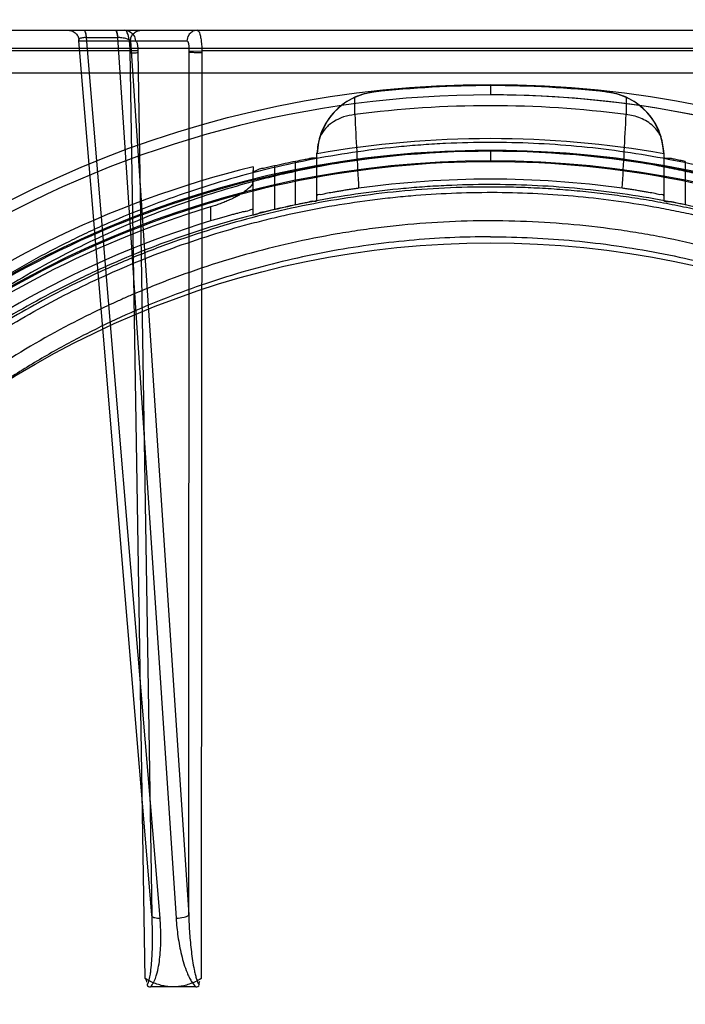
# Model space of a CAD drawing. Header units: millimetres. Extents: x 0 to 297, y 0 to 210.
# Tile 384 of 438: x 240.453 to 240.641, y 159.071 to 159.349. Entities that reach past the tile are written whole.
import ezdxf

# ---------------------------------------------------------------- set-up
doc = ezdxf.new("R2010")
doc.units = ezdxf.units.MM
doc.header["$LTSCALE"] = 16.335
doc.layers.get('0').update_dxf_attribs({"linetype": 'CONTINUOUS'})
for name, color, linetype in [('AXES_REF', 7, 'CONTINUOUS'), ('INTFCLR_1', 7, 'CONTINUOUS'), ('INTFCLR_144815', 7, 'CONTINUOUS')]:
    doc.layers.add(name, color=color, linetype=linetype)

msp = doc.modelspace()

# ---------------------------------------------------------------- linework, layer by layer
at = {"color": 7, "linetype": 'Continuous'}
for radius in [5.8174969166, 5.817, 5.7797484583]:
    msp.add_circle((241.4979109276, 154.8339782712), radius, dxfattribs=at)
msp.add_arc((241.4979109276, 154.8339782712), 5.76, 278.2771290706, 261.7228709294, dxfattribs=at)
at = {"layer": 'AXES_REF', "color": 7, "linetype": 'Continuous'}
msp.add_arc((241.4979109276, 154.8339782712), 5.892, 113.0826660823, 66.91733391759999, dxfattribs=at)
at = {"layer": 'AXES_REF', "color": 9, "linetype": 'Continuous'}
msp.add_arc((241.4979109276, 154.8339782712), 5.3067073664, 94.4118118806, 85.5881881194, dxfattribs=at)
at = {"layer": 'INTFCLR_1', "color": 9, "linetype": 'Continuous'}
msp.add_circle((240.5857431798, 159.0279782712), 0.258, dxfattribs=at)
for points, knots in [([(240.6977045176, 159.2663580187), (240.6957710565, 159.2672993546), (240.6918662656, 159.2691402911), (240.6839450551, 159.2726337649), (240.6697717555, 159.2782520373), (240.6530252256, 159.2834483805), (240.6380138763, 159.2868627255), (240.6303695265, 159.2882900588), (240.6259533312, 159.2890249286), (240.6148957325, 159.2907153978), (240.5959567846, 159.2924732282), (240.5735788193, 159.2921910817), (240.5591116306, 159.2908648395), (240.5524321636, 159.2900298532), (240.5479842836, 159.2894139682), (240.5359426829, 159.287503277), (240.5166259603, 159.2831355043), (240.4979298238, 159.2768311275), (240.4868700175, 159.27230123), (240.4828915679, 159.2705828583), (240.4770031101, 159.2679506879), (240.4646144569, 159.2619409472), (240.4464649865, 159.2514158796), (240.4295568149, 159.2392886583), (240.4192461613, 159.230715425), (240.4146208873, 159.2266320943), (240.4115750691, 159.2238783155), (240.403416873, 159.2162357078), (240.3908759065, 159.2030329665), (240.3758810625, 159.1840059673), (240.3648793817, 159.1670596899), (240.3579810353, 159.1546398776), (240.3542472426, 159.1473311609), (240.3488483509, 159.1361262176), (240.3416586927, 159.1186582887), (240.3354814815, 159.098402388), (240.3323836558, 159.084810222), (240.3311209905, 159.0783687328), (240.3303215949, 159.0740050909), (240.3283324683, 159.0618763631), (240.3267589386, 159.0461969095), (240.3263702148, 159.030399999), (240.3264784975, 159.0224073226), (240.3266293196, 159.0178101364), (240.3271496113, 159.0064207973), (240.3286672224, 158.9917196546), (240.3314855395, 158.9761295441), (240.3331745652, 158.9684505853), (240.3342197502, 158.9640913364), (240.3358545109, 158.9576311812), (240.3385774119, 158.9481218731), (240.3441485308, 158.9317498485), (240.3508162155, 158.91598898), (240.3575667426, 158.9027653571), (240.3616581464, 158.8954106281), (240.3679787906, 158.8846571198), (240.378330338, 158.8691983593), (240.393970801, 158.8500045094), (240.4069977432, 158.8367771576), (240.4162161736, 158.8284658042), (240.4225341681, 158.8230378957), (240.4339649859, 158.8139109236), (240.4513641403, 158.8019718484), (240.4661997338, 158.7938051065), (240.473865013, 158.7900692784)], [0, 0, 0, 0, 0.0078493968, 0.0157556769, 0.0315973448, 0.06348082, 0.0796255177, 0.0877696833, 0.09186257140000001, 0.09596636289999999, 0.128600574, 0.1611442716, 0.177500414, 0.1816059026, 0.1857145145, 0.1938901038, 0.2261064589, 0.2578609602, 0.2657731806, 0.2697286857, 0.2736790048, 0.2893160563, 0.3199691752, 0.350131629, 0.3651446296, 0.3688979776, 0.3726519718, 0.3801321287, 0.4097003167, 0.4390100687, 0.4684423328, 0.4833358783, 0.4908515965, 0.498396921, 0.52873346, 0.5596898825, 0.5755734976, 0.5795998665, 0.5836492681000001, 0.5917658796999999, 0.6244614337, 0.6410489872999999, 0.6494251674, 0.6536350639, 0.6578378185, 0.6910418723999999, 0.7074624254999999, 0.7156483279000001, 0.7197377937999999, 0.7238248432, 0.7399718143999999, 0.7558251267, 0.7869322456, 0.802323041, 0.8100025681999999, 0.8176490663, 0.8478512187, 0.8777971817, 0.9079026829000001, 0.9155006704, 0.9231007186, 0.93830313, 0.9688745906, 1, 1, 1, 1]), ([(240.473865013, 158.7900692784), (240.4816470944, 158.7862765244), (240.4976884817, 158.7794372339), (240.5185900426, 158.7729486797), (240.5325486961, 158.7697758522), (240.5391085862, 158.7685088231), (240.5435124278, 158.767718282), (240.555619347, 158.7657907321), (240.5756424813, 158.7639375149), (240.595764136, 158.7641985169), (240.6080325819, 158.7651680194), (240.6125124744, 158.7656118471), (240.6191889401, 158.766362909), (240.6334458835, 158.7684440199), (240.6549567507, 158.7733244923), (240.6726512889, 158.7793113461), (240.6827770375, 158.7834000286), (240.6867835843, 158.7850775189), (240.6936763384, 158.7881186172), (240.7070580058, 158.7946344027), (240.725292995, 158.8052499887), (240.7406267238, 158.8163027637), (240.7495196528, 158.8235640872), (240.752703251, 158.8262606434), (240.7574041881, 158.8303403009), (240.7672455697, 158.8394086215), (240.7813381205, 158.8543707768), (240.7965219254, 158.8738553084), (240.8059698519, 158.8886467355), (240.8110931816, 158.8976856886), (240.8131266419, 158.9013746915), (240.8165789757, 158.9079111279), (240.8230627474, 158.9213265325), (240.8294083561, 158.9372964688), (240.834639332, 158.9538711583), (240.8391616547, 158.9711240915), (240.8432323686, 158.9933618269), (240.8447712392, 159.0126050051), (240.8450287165, 159.0240098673), (240.8450734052, 159.0286048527), (240.8449975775, 159.0365827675), (240.8442488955, 159.0523065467), (240.8423293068, 159.0678734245), (240.8400821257, 159.0798873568), (240.8391915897, 159.0842045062), (240.8377937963, 159.0905827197), (240.8354346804, 159.0999732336), (240.8317288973, 159.112201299), (240.8261267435, 159.1279554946), (240.820302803, 159.1412892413), (240.8146907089, 159.1523327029), (240.8108107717, 159.1595473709), (240.8036546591, 159.1718139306), (240.7922929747, 159.1885291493), (240.7768799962, 159.2072515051), (240.7640369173, 159.2202014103), (240.7556970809, 159.227680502), (240.7525827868, 159.2303751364), (240.7478502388, 159.2343725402), (240.7373013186, 159.2427580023), (240.7200265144, 159.2545700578), (240.7053068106, 159.2626567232), (240.6977045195, 159.2663580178)], [0, 0, 0, 0, 0.0316060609, 0.0635406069, 0.07975651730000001, 0.0838444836, 0.0879320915, 0.0960907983, 0.1285991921, 0.1611989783, 0.1694097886, 0.173526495, 0.1776339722, 0.1939379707, 0.2261052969, 0.2580138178, 0.2620009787, 0.2659733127, 0.273871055, 0.2895030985, 0.3202911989, 0.3507747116, 0.3583934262, 0.3622044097, 0.3660061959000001, 0.3811173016, 0.4110448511, 0.4409258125, 0.4711799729, 0.4750127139, 0.4788584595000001, 0.4865582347, 0.5019977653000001, 0.5332401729, 0.5491816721, 0.5654318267, 0.5983319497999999, 0.6315729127, 0.6357728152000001, 0.6399804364, 0.648348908, 0.6648970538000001, 0.6974320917, 0.7054938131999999, 0.7095177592, 0.7135247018, 0.7293322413, 0.7448511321, 0.7601545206, 0.7903607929, 0.7978752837, 0.8053790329, 0.8202649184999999, 0.8497067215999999, 0.8790537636, 0.9086837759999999, 0.9161831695, 0.9199497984, 0.9237184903, 0.9387994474, 0.9691302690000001, 1, 1, 1, 1])]:
    msp.add_open_spline(points, degree=3, knots=knots, dxfattribs=at)
at = {"layer": 'INTFCLR_144815', "color": 9, "linetype": 'Continuous'}
for p, q in [((240.095807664, 159.345978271), (241.0854736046, 159.3459782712)), ((240.4717560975, 159.3439269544), (240.4716837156, 159.3439272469)), ((240.4717560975, 159.3439269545), (240.4805792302, 159.3439272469)), ((240.4925055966, 159.0953909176), (240.4717560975, 159.3439269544)), ((240.4805064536, 159.3439269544), (240.4970292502, 159.0953909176)), ((240.4902228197, 159.0963134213), (240.4696273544, 159.3430044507)), ((240.4696273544, 159.3430044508), (240.5001110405, 159.3430044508)), ((240.4841923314, 159.3430044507), (240.500592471, 159.0963134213)), ((240.9749344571, 159.3408194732), (240.1965519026, 159.3408194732)), ((240.4840708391, 159.3401876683), (240.3157228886, 159.3401876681)), ((240.4883283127, 159.0783400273), (240.4840709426, 159.340187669)), ((240.4862451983, 159.3401091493), (240.4902228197, 159.0963134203)), ((240.500592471, 159.0963134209), (240.5007609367, 159.3401091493)), ((240.5042837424, 159.3401876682), (240.5041179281, 159.0783401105)), ((240.6948334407, 159.3401876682), (240.5042837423, 159.3401876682)), ((240.5857431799, 159.3306939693), (240.5857431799, 159.3277463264)), ((240.5474645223, 159.3221729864), (240.5474868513, 159.3270872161)), ((240.5528275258, 159.3285387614), (240.5528671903, 159.328543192)), ((240.6186191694, 159.328543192), (240.6186588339, 159.3285387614)), ((240.6239995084, 159.3270872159), (240.6240218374, 159.3221729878)), ((240.5367743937, 159.2980094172), (240.5367743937, 159.3113682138)), ((240.5857431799, 159.311837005), (240.5857431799, 159.3088898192)), ((240.6347119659, 159.2980094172), (240.6347119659, 159.3113682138)), ((240.5247743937, 159.3076993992), (240.5247743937, 159.2953916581)), ((240.5307743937, 159.2967187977), (240.5307743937, 159.3089671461)), ((240.6407119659, 159.3089671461), (240.6407119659, 159.2967187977)), ((240.5187743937, 159.2940274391), (240.5187743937, 159.3064014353)), ((240.5067743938, 159.2961266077), (240.5067743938, 159.2921718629))]:
    msp.add_line(p, q, dxfattribs=at)
at = {"layer": 'INTFCLR_144815', "color": 7, "linetype": 'Continuous'}
for p, q in [((240.4862550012, 159.3401528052), (240.4840709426, 159.340187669)), ((240.5007609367, 159.3401091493), (240.5042837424, 159.3401876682))]:
    msp.add_line(p, q, dxfattribs=at)
at = {"layer": 'INTFCLR_144815', "color": 6, "linetype": 'Continuous'}
for p, q in [((240.281307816, 159.3339782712), (240.8901785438, 159.3339782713)), ((240.5368251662, 159.3114061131), (240.5367743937, 159.3113682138)), ((240.5368733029, 159.3111331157), (240.5368251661, 159.3114061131)), ((240.6346611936, 159.3114061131), (240.6346130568, 159.3111331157)), ((240.6347119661, 159.3113682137), (240.6346611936, 159.3114061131)), ((240.5187743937, 159.3074798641), (240.5187743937, 159.3064014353)), ((240.5026480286, 159.0759782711), (240.4897980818, 159.0759782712))]:
    msp.add_line(p, q, dxfattribs=at)
at = {"layer": 'INTFCLR_144815', "color": 9, "linetype": 'Continuous'}
msp.add_circle((240.5857431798, 159.0339782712), 0.2967156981, dxfattribs=at)
at = {"layer": 'INTFCLR_144815', "color": 6, "linetype": 'Continuous'}
for centre, radius, start, end in [((240.5857431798, 159.0339782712), 0.2963938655, 83.627751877, 96.3722481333), ((240.5548616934, 159.3106592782), 0.0179947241, 96.36486447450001, 178.4911039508), ((240.554810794, 159.310642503), 0.0180018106, 114.006642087, 162.8802812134), ((240.5548321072, 159.3106134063), 0.0180371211, 96.3809667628, 114.0308844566), ((240.6166246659, 159.310659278), 0.0179947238, 1.50889688, 83.63513455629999), ((240.6166523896, 159.3106065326), 0.0180442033, 65.9726009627, 83.615580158), ((240.6166755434, 159.3106424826), 0.0180018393, 17.1197598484, 65.9933192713), ((240.5548570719, 159.3106342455), 0.0180483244, 162.8984766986, 177.5487605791), ((240.6166273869, 159.3106339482), 0.0180502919, 2.4513089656, 17.1006525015), ((240.5857431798, 159.0339782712), 0.2814304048, 80.00000001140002, 99.9999999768), ((240.5857431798, 159.0339782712), 0.2804290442, 101.3041246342, 102.5571033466), ((240.5857431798, 159.0339782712), 0.2815811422, 103.7585723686, 154.4083167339), ((240.5857431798, 159.033978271), 0.2700000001, 82.08131806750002, 97.918681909), ((240.5857431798, 159.0339782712), 0.2684290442, 101.8165959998, 103.1282705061), ((240.5857431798, 159.0339782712), 0.2737842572, 106.7642464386, 152.0393380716), ((240.5857431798, 159.0339782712), 0.27, 107.0063078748, 153.8186849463)]:
    msp.add_arc(centre, radius, start, end, dxfattribs=at)
at = {"layer": 'INTFCLR_144815', "color": 9, "linetype": 'Continuous'}
for centre, radius, start, end in [((240.5857431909, 159.0340306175), 0.2937157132, 359.9897853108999, 180.0102113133), ((240.5857431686, 159.0340306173), 0.2937157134, 359.9897887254, 89.9999978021), ((240.5857431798, 159.033978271), 0.2907257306, 82.434132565, 97.56586742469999), ((244.9545834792, 159.5412220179), 4.4125593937, 182.8454564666, 183.1155060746), ((236.2363056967, 159.5402270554), 4.3931311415, 356.8836979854, 357.1549418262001), ((240.5857431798, 159.0338411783), 0.2782453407, 0.0282300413, 179.971769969), ((240.5857431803, 159.0340105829), 0.2778264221, 90.00000007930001, 180.0066635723), ((240.5857431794, 159.0340105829), 0.2778264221, 359.9933364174, 89.99999990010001), ((240.5857431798, 159.0338935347), 0.2752457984, 0.0176390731, 179.9823609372), ((240.5857431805, 159.0340629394), 0.2748268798, 90.0000001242, 180.017651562), ((240.5857431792, 159.0340629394), 0.2748268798, 359.9823484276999, 89.99999985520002)]:
    msp.add_arc(centre, radius, start, end, dxfattribs=at)
for points, knots in [([(240.4667043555, 159.3459782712), (240.4670679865, 159.3459782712), (240.4678352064, 159.3458291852), (240.4688239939, 159.3451632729), (240.4694748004, 159.3441553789), (240.4696241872, 159.3433769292), (240.4696273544, 159.3430044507)], [0, 0, 0, 0, 0.2373295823, 0.495776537, 0.7568871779, 1, 1, 1, 1]), ([(240.4716837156, 159.343927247), (240.4713399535, 159.343927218), (240.4707904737, 159.3439004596), (240.4701106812, 159.3437506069), (240.4696970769, 159.3435835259), (240.469465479, 159.3432806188), (240.4695659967, 159.3430787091), (240.4696273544, 159.3430044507)], [0, 0, 0, 0, 0.3886087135, 0.6188884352, 0.7833438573, 0.8911052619, 1, 1, 1, 1]), ([(240.4709711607, 159.3459782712), (240.4712100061, 159.3459782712), (240.4715664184, 159.3450489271), (240.4716418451, 159.3444287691), (240.4716837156, 159.343927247)], [0, 0, 0, 0, 0.3218453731, 1, 1, 1, 1]), ([(240.4717560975, 159.3439269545), (240.4717357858, 159.3441978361), (240.4716609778, 159.3448014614), (240.4715423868, 159.3454563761), (240.4712616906, 159.3459782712), (240.4711158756, 159.3459782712)], [0, 0, 0, 0, 0.3688644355, 0.8019968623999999, 1, 1, 1, 1]), ([(240.4798662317, 159.3459782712), (240.4800962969, 159.3459782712), (240.480392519, 159.3450202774), (240.4804689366, 159.3444272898), (240.4805064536, 159.3439269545)], [0, 0, 0, 0, 0.3143803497, 1, 1, 1, 1]), ([(240.4800118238, 159.3459782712), (240.4802336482, 159.3459782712), (240.480464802, 159.3449922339), (240.4805460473, 159.3444263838), (240.4805792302, 159.343927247)], [0, 0, 0, 0, 0.3072092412, 1, 1, 1, 1]), ([(240.4841923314, 159.3430044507), (240.4839753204, 159.3432729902), (240.4831042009, 159.3436183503), (240.4818893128, 159.3438713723), (240.4809656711, 159.3439273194), (240.4805792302, 159.343927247)], [0, 0, 0, 0, 0.2734157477, 0.6939761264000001, 1, 1, 1, 1]), ([(240.4826230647, 159.3459782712), (240.4831776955, 159.3459782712), (240.4841587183, 159.3456759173), (240.4852466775, 159.344562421), (240.4855412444, 159.3435712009), (240.4855460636, 159.3430044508)], [0, 0, 0, 0, 0.3640468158, 0.6279849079, 1, 1, 1, 1]), ([(240.4841923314, 159.3430044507), (240.4841954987, 159.3433769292), (240.4843448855, 159.3441553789), (240.4849956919, 159.3451632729), (240.4859844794, 159.3458291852), (240.4867516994, 159.3459782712), (240.4871153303, 159.3459782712)], [0, 0, 0, 0, 0.243112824, 0.5042234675, 0.7626704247, 1, 1, 1, 1]), ([(240.5030340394, 159.3459782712), (240.5024794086, 159.3459782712), (240.5014983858, 159.3456759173), (240.5004104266, 159.344562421), (240.5001158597, 159.3435712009), (240.5001110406, 159.3430044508)], [0, 0, 0, 0, 0.3640468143, 0.6279849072, 1, 1, 1, 1]), ([(240.4855460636, 159.3430044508), (240.4856744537, 159.3430398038), (240.4860152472, 159.3425709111), (240.4861470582, 159.3416461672), (240.4862488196, 159.3407104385), (240.4862451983, 159.3401091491)], [0, 0, 0, 0, 0.1294122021, 0.4156607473, 1, 1, 1, 1]), ([(240.5007609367, 159.3401091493), (240.5007641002, 159.3402462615), (240.5007649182, 159.3407682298), (240.5006863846, 159.3416730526), (240.5006179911, 159.3424474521), (240.5002577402, 159.3430447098), (240.5001110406, 159.3430044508)], [0, 0, 0, 0, 0.1338833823, 0.5123372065, 0.8514982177, 1, 1, 1, 1]), ([(240.5474645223, 159.3221729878), (240.5463956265, 159.3220759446), (240.5443032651, 159.3216487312), (240.5414579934, 159.3203276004), (240.5391286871, 159.3184186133), (240.5380121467, 159.3167941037), (240.537606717, 159.3159416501)], [0, 0, 0, 0, 0.2649179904, 0.5217989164, 0.767006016, 1, 1, 1, 1]), ([(240.633879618, 159.3159416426), (240.6336345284, 159.3164567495), (240.6329887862, 159.3175359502), (240.6316745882, 159.3189984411), (240.6299928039, 159.3202715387), (240.6280904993, 159.3212422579), (240.6260790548, 159.321887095), (240.6247017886, 159.3221112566), (240.6240218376, 159.3221729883)], [0, 0, 0, 0, 0.1405836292, 0.3079329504, 0.4814441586, 0.6574859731, 0.8317390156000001, 1, 1, 1, 1]), ([(240.5857431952, 159.3143366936), (240.5815103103, 159.314336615), (240.5752040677, 159.314186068), (240.5668350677, 159.313687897), (240.5544955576, 159.3126632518), (240.5361996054, 159.3100665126), (240.5123399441, 159.3044004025), (240.4930355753, 159.2979085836), (240.4798729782, 159.2924586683), (240.4724373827, 159.2890785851), (240.4614591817, 159.2837834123), (240.4455436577, 159.2749687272), (240.4255239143, 159.26142234), (240.4099258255, 159.2487315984), (240.3996055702, 159.2391417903), (240.3938645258, 159.2334436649), (240.385450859, 159.2247176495), (240.373561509, 159.2109558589), (240.359328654, 159.1912613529), (240.349939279, 159.1755712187), (240.3442231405, 159.1647293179), (240.3405408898, 159.157360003), (240.3345223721, 159.1442612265), (240.3271386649, 159.1249716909), (240.3202733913, 159.1010021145), (240.3170901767, 159.0846075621), (240.3158517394, 159.0763019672)], [0, 0, 0, 0, 0.0323899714, 0.0482450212, 0.0641481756, 0.1271321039, 0.1894167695, 0.2515535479, 0.2827426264, 0.2983963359, 0.3140475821, 0.3760051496, 0.4373985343, 0.4987868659, 0.5296594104, 0.5451698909, 0.5606765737, 0.6224102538, 0.6841298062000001, 0.7463992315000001, 0.762125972, 0.7779128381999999, 0.8094313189, 0.8724013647, 0.9357430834, 1, 1, 1, 1]), ([(240.8556346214, 159.0763019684), (240.8543929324, 159.0846293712), (240.8511920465, 159.1011056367), (240.8454121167, 159.1212423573), (240.8404768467, 159.134970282), (240.8374084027, 159.142698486), (240.8326060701, 159.1540629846), (240.8245482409, 159.1705789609), (240.8120048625, 159.1914905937), (240.8001271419, 159.2078964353), (240.7910890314, 159.2188055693), (240.7857121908, 159.224878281), (240.7774913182, 159.2337631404), (240.7644689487, 159.246381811), (240.7456796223, 159.2616365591), (240.7305988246, 159.271808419), (240.7201481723, 159.2780362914), (240.7130665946, 159.2820429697), (240.7004643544, 159.2886214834), (240.6818085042, 159.2968059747), (240.6643851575, 159.3026261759), (240.6525193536, 159.3058466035), (240.6445055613, 159.3078234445), (240.6304102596, 159.3107843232), (240.6101477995, 159.3135912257), (240.5938387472, 159.314336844), (240.5857431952, 159.3143366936)], [0, 0, 0, 0, 0.0644257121, 0.1282422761, 0.1600975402, 0.1760213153, 0.1918637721, 0.2545006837, 0.3164394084, 0.378241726, 0.4092734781, 0.4248132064, 0.4403015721, 0.5018952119, 0.5633654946, 0.6252760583, 0.6408776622, 0.6564531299, 0.6875306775, 0.7496249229, 0.8121192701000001, 0.8278777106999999, 0.8437023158, 0.8752729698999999, 0.9380528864, 1, 1, 1, 1]), ([(240.5857431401, 159.3120496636), (240.5781203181, 159.3120497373), (240.5685308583, 159.3116268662), (240.5570410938, 159.3104810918), (240.5492526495, 159.3095259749), (240.5395698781, 159.3080032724), (240.5299768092, 159.306047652), (240.5223772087, 159.3042295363), (240.5111595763, 159.3012786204), (240.4947312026, 159.2959692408), (240.4736608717, 159.2870625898), (240.4568925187, 159.2782057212), (240.4456010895, 159.2712847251), (240.4392744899, 159.2671237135), (240.4299832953, 159.2607266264), (240.4166226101, 159.2504544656), (240.4000337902, 159.2353582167), (240.3885692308, 159.2230631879), (240.3813409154, 159.2144732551), (240.3766149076, 159.2086180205), (240.3686682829, 159.1981309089), (240.3582273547, 159.1824534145), (240.347198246, 159.1625895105), (240.3397219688, 159.1461168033), (240.3359105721, 159.1363045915), (240.3349090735, 159.1336056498)], [0, 0, 0, 0, 0.0698004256, 0.0877350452, 0.1057297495, 0.1416451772, 0.1774555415, 0.1953459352, 0.2131908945, 0.2836630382, 0.3532035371, 0.4224112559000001, 0.4570776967, 0.4744417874, 0.491743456, 0.5603667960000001, 0.6285552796, 0.6969118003, 0.7141031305, 0.7313510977, 0.7658071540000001, 0.834557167, 0.9036230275, 0.9736398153, 1, 1, 1, 1]), ([(240.8365776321, 159.1336047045), (240.8355813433, 159.1362896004), (240.8317738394, 159.146094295), (240.8243000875, 159.1625669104), (240.8132617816, 159.1824500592), (240.8038553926, 159.1965733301), (240.7971325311, 159.2056341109), (240.792531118, 159.2115784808), (240.7842097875, 159.2216750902), (240.7714927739, 159.2353164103), (240.754945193, 159.2503846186), (240.741616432, 159.2606425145), (240.7331254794, 159.2664959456), (240.7299791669, 159.2685920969), (240.7252216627, 159.2716892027), (240.714762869, 159.2781091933), (240.6980560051, 159.2869503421), (240.677102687, 159.2958351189), (240.658945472, 159.3017369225), (240.6458920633, 159.3050451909), (240.6382899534, 159.3067032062), (240.6268230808, 159.3089352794), (240.6093299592, 159.3113331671), (240.5936457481, 159.312049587), (240.5857431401, 159.3120496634)], [0, 0, 0, 0, 0.0262234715, 0.0963018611, 0.1654342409, 0.2342573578, 0.2514915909, 0.2687439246, 0.3030867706, 0.3712704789, 0.4393100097, 0.5078048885, 0.5250773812, 0.5337424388, 0.5424230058, 0.5770586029, 0.6460858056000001, 0.7152793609, 0.7852176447, 0.820669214, 0.8385519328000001, 0.8564596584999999, 0.9276363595, 1, 1, 1, 1]), ([(240.849835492, 159.0745833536), (240.8486214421, 159.0825555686), (240.8454899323, 159.0983318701), (240.8398382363, 159.1176011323), (240.8350136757, 159.1307342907), (240.8320133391, 159.1381300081), (240.8273137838, 159.1490133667), (240.8194263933, 159.1648317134), (240.8071545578, 159.1848487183), (240.7955387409, 159.2005455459), (240.7867026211, 159.2109810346), (240.7814434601, 159.2167929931), (240.773394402, 159.2253047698), (240.7606427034, 159.2373929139), (240.7422567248, 159.2519956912), (240.7275093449, 159.2617261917), (240.7172891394, 159.2676851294), (240.7103574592, 159.2715221), (240.6980171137, 159.2778245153), (240.6797535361, 159.285662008), (240.6627102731, 159.2912312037), (240.6511016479, 159.2943134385), (240.6432573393, 159.2962066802), (240.6294582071, 159.2990423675), (240.6095203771, 159.3017440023), (240.5894171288, 159.3026307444), (240.5753223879, 159.302292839), (240.5672362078, 159.3018219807), (240.5551606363, 159.3008409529), (240.5372593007, 159.29835573), (240.5139099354, 159.2929318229), (240.4950127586, 159.2867156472), (240.4821245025, 159.2814949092), (240.4748462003, 159.2782579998), (240.4641085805, 159.2731908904), (240.4485434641, 159.2647582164), (240.4289528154, 159.251790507), (240.4136823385, 159.2396364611), (240.4035769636, 159.2304490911), (240.3979584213, 159.2249927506), (240.3897325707, 159.2166453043), (240.3781078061, 159.2034814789), (240.3641822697, 159.1846293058), (240.3549902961, 159.169600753), (240.349395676, 159.1592167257), (240.3457947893, 159.1521644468), (240.339911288, 159.1396337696), (240.3326909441, 159.1211761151), (240.3259758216, 159.0982328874), (240.3228620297, 159.0825346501), (240.3216508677, 159.0745833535)], [0, 0, 0, 0, 0.0318457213, 0.0634185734, 0.0791931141, 0.0870815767, 0.094933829, 0.1260061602, 0.1567815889, 0.1875451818, 0.2030139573, 0.210765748, 0.2184960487, 0.2492749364, 0.2800521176, 0.3111084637, 0.3189436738, 0.3267698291, 0.3423932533, 0.3736478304, 0.40514581, 0.4130942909, 0.4210773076, 0.4370099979, 0.4687094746, 0.5004174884, 0.5163608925, 0.5243692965, 0.5324013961, 0.5642032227, 0.5956284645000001, 0.6269453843, 0.6426486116, 0.6505262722, 0.6583992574, 0.6895346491, 0.72033006, 0.7510658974, 0.7665005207, 0.7742492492, 0.7819920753, 0.8127794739, 0.8435012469, 0.8744409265, 0.8822471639, 0.8900796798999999, 0.905708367, 0.9368993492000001, 0.9682376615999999, 1, 1, 1, 1]), ([(240.3290347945, 159.098411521), (240.3305055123, 159.1043521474), (240.3326979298, 159.1120638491), (240.3358269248, 159.1214489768), (240.3383506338, 159.1285170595), (240.343094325, 159.1405888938), (240.3508629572, 159.1572366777), (240.3617155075, 159.1762440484), (240.3719853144, 159.1912375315), (240.3797991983, 159.2012644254), (240.3844490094, 159.206865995), (240.3915695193, 159.2150936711), (240.4028654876, 159.2268698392), (240.4191975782, 159.24131641), (240.4323411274, 159.2511379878), (240.4414817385, 159.2572556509), (240.4477131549, 159.2612395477), (240.458841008, 159.2678692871), (240.4753620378, 159.2763494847), (240.4961118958, 159.2848729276), (240.5122821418, 159.2899510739), (240.5233256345, 159.292774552), (240.5308122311, 159.2945152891), (240.540262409, 159.2963875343), (240.5497989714, 159.2978449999), (240.557470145, 159.2987592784), (240.5689442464, 159.2998712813), (240.5861758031, 159.3005942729), (240.6091246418, 159.299554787), (240.6262053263, 159.2972800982), (240.6375038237, 159.2951426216), (240.6449908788, 159.2935556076), (240.6578416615, 159.2903903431), (240.6757169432, 159.2847444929), (240.6963514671, 159.2762419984), (240.7128118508, 159.2677768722), (240.7231205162, 159.2616262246), (240.7278071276, 159.2586604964), (240.7309047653, 159.2566544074), (240.7392568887, 159.2510574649), (240.7523690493, 159.2412495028), (240.7686605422, 159.2268297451), (240.7811867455, 159.2137680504), (240.7893839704, 159.2040974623), (240.7939136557, 159.1984073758), (240.8005239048, 159.1897441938), (240.8097735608, 159.1762408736), (240.8206351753, 159.1572150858), (240.8284085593, 159.1405515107), (240.8331530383, 159.1284712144), (240.8356741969, 159.1214059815), (240.8387961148, 159.1120372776), (240.8409833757, 159.1043414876), (240.8424514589, 159.0984118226)], [0, 0, 0, 0, 0.0260933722, 0.0341459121, 0.0421792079, 0.0580898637, 0.08943313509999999, 0.1204101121, 0.1513108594, 0.1668239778, 0.1745963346, 0.1823477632, 0.2132152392, 0.244081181, 0.2752183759, 0.2830803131, 0.2909751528, 0.3067500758, 0.3382935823, 0.3700502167, 0.4022856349, 0.4104553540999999, 0.4186483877, 0.4350547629, 0.4515167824, 0.4597669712, 0.4679907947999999, 0.50066556, 0.5331935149, 0.5658225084, 0.5740275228, 0.5822189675, 0.5984510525, 0.6304407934, 0.6620376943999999, 0.6934977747, 0.7092581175, 0.7132052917, 0.7171442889, 0.7249927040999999, 0.7560706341, 0.7868683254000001, 0.8176571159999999, 0.8331371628, 0.8409068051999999, 0.8486637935, 0.8795968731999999, 0.9106030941, 0.9419732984, 0.957896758, 0.9659251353, 0.9739546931, 1, 1, 1, 1]), ([(240.4888787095, 159.0765519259), (240.489153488, 159.0769739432), (240.4894744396, 159.0780186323), (240.4897640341, 159.0794643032), (240.4900137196, 159.0812687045), (240.4902043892, 159.083370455), (240.4903800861, 159.0867903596), (240.4904176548, 159.0911129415), (240.49030918, 159.0945768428), (240.4902228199, 159.0963134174)], [0, 0, 0, 0, 0.07579886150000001, 0.1608573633, 0.2229884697, 0.3496003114, 0.4784990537, 0.7382924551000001, 1, 1, 1, 1]), ([(240.4902228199, 159.0963134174), (240.4901585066, 159.096216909), (240.4901372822, 159.095919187), (240.4905377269, 159.0956707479), (240.491298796, 159.0954271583), (240.492006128, 159.0953868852), (240.492505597, 159.0953909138)], [0, 0, 0, 0, 0.1247542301, 0.2585643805, 0.4627015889, 1, 1, 1, 1]), ([(240.4970292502, 159.0953909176), (240.4977849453, 159.0953848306), (240.4989675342, 159.0955384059), (240.5003162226, 159.0959091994), (240.500592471, 159.0963134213)], [0, 0, 0, 0, 0.6068477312, 1, 1, 1, 1]), ([(240.500592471, 159.0963134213), (240.5006494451, 159.0945723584), (240.5007826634, 159.0919631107), (240.5010656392, 159.0884983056), (240.5013368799, 159.0859209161), (240.5016781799, 159.0833722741), (240.5020417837, 159.0812769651), (240.5024025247, 159.079633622), (240.5028055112, 159.0781776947), (240.5031605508, 159.0771056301), (240.5035675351, 159.0765516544)], [0, 0, 0, 0, 0.259978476, 0.3897898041, 0.5187807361, 0.6467275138, 0.7734345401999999, 0.8362029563, 0.8974104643, 1, 1, 1, 1]), ([(240.4897982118, 159.0759783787), (240.4905486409, 159.0767305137), (240.4911699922, 159.0781644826), (240.4918380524, 159.0803941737), (240.4922543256, 159.0824976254), (240.4926632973, 159.0859020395), (240.4928102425, 159.090216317), (240.4926496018, 159.0936659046), (240.4925055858, 159.0953909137)], [0, 0, 0, 0, 0.1598204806, 0.2237984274, 0.3519341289, 0.4809963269, 0.7396162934, 1, 1, 1, 1]), ([(240.4970292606, 159.0953909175), (240.4971474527, 159.0936544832), (240.4974138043, 159.0910497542), (240.4979824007, 159.0876055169), (240.4985283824, 159.0850352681), (240.499216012, 159.0824889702), (240.4999454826, 159.0804003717), (240.5006723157, 159.0787698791), (240.5014316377, 159.0773725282), (240.502124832, 159.0764341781), (240.5026480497, 159.0759782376)], [0, 0, 0, 0, 0.2543163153, 0.3821111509, 0.5099621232, 0.6381016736, 0.7672788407, 0.8328159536, 0.8985918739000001, 1, 1, 1, 1])]:
    msp.add_open_spline(points, degree=3, knots=knots, dxfattribs=at)
at = {"layer": 'INTFCLR_144815', "color": 7, "linetype": 'Continuous'}
for points, knots in [([(240.4840846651, 159.3396104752), (240.4840875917, 159.3398975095), (240.4840657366, 159.340658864), (240.4840085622, 159.3419272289), (240.48379083, 159.343587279), (240.4835368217, 159.3449096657), (240.4829381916, 159.3459782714), (240.4826230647, 159.3459782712)], [0, 0, 0, 0, 0.1281383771, 0.3394645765, 0.5697417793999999, 0.8593277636, 1, 1, 1, 1]), ([(240.5030340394, 159.3459782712), (240.5032492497, 159.3459782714), (240.5036942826, 159.3453032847), (240.5039271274, 159.3442963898), (240.5042531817, 159.3422804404), (240.5043105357, 159.3407201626), (240.5042915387, 159.3396104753)], [0, 0, 0, 0, 0.0969194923, 0.2934368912, 0.5001812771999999, 1, 1, 1, 1]), ([(240.4840846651, 159.3396104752), (240.4842543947, 159.3396122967), (240.4847046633, 159.3396147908), (240.4853436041, 159.3396678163), (240.4859231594, 159.3396312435), (240.4861793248, 159.3397551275), (240.4863405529, 159.3397167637), (240.4863025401, 159.3399110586), (240.4863396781, 159.3400835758), (240.4862451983, 159.3401091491)], [0, 0, 0, 0, 0.1943891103, 0.5130960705, 0.7484390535, 0.8199325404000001, 0.8554716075, 0.8879061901, 1, 1, 1, 1]), ([(240.5042915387, 159.3396104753), (240.5037307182, 159.3396164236), (240.5029464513, 159.3396441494), (240.5019795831, 159.339678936), (240.5014972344, 159.3397374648), (240.501187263, 159.3397591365), (240.5009611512, 159.3397066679), (240.5008400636, 159.339907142), (240.5008275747, 159.3400910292), (240.5007609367, 159.3401091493)], [0, 0, 0, 0, 0.4501062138, 0.6290763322, 0.7778307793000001, 0.8364161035, 0.8836910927, 0.9445784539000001, 1, 1, 1, 1]), ([(240.4962230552, 159.0759782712), (240.4957206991, 159.0759777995), (240.4947043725, 159.0760368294), (240.4931697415, 159.0763014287), (240.4915980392, 159.0767572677), (240.4899621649, 159.0774271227), (240.488882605, 159.0780120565), (240.4883281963, 159.0783401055)], [0, 0, 0, 0, 0.1807180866, 0.365283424, 0.5591086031, 0.7682572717, 1, 1, 1, 1]), ([(240.5041179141, 159.0783401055), (240.5035636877, 159.0780111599), (240.5024750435, 159.0774227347), (240.5008276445, 159.0767493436), (240.499246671, 159.0762945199), (240.4977209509, 159.0760354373), (240.4967166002, 159.0759771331), (240.4962230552, 159.0759782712)], [0, 0, 0, 0, 0.2318507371, 0.4443420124, 0.6390096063, 0.8224511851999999, 1, 1, 1, 1])]:
    msp.add_open_spline(points, degree=3, knots=knots, dxfattribs=at)
at = {"layer": 'INTFCLR_144815', "color": 6, "linetype": 'Continuous'}
for points, knots in [([(240.5247743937, 159.3076993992), (240.524249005, 159.3075823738), (240.5232539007, 159.3073766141), (240.5217570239, 159.3069740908), (240.5205289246, 159.3069299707), (240.5187743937, 159.305816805), (240.5187743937, 159.3064014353)], [0, 0, 0, 0, 0.2630322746, 0.5070527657, 0.7143100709, 1, 1, 1, 1]), ([(240.5367743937, 159.3102050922), (240.5367743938, 159.3097864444), (240.5354291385, 159.31005288), (240.5344164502, 159.3096412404), (240.5327423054, 159.3093867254), (240.5315462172, 159.3091214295), (240.5307743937, 159.3089671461)], [0, 0, 0, 0, 0.204989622, 0.3884682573, 0.6146025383, 1, 1, 1, 1]), ([(240.6407119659, 159.3089671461), (240.6401896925, 159.3090715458), (240.6391990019, 159.3092851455), (240.6377096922, 159.3095151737), (240.6364655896, 159.3099918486), (240.6347119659, 159.3096122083), (240.6347119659, 159.3102050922)], [0, 0, 0, 0, 0.2607947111, 0.5030104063, 0.7096895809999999, 1, 1, 1, 1]), ([(240.5187743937, 159.3034651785), (240.5187743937, 159.3030078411), (240.518354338, 159.3021961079), (240.5174488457, 159.3012534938), (240.5164789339, 159.3004932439), (240.5154456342, 159.2998167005), (240.5144184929, 159.2992230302), (240.51329028, 159.2986398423), (240.5120782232, 159.2980740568), (240.5108016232, 159.2975329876), (240.5094805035, 159.2970233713), (240.5081351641, 159.2965514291), (240.5072282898, 159.296263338), (240.5067743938, 159.2961266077)], [0, 0, 0, 0, 0.0944658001, 0.1741159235, 0.2722716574, 0.3473783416, 0.4293328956, 0.5171468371, 0.6096492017, 0.7055519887, 0.8034891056, 0.9020835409, 1, 1, 1, 1]), ([(240.5857431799, 159.3017547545), (240.5814317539, 159.3017547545), (240.5728158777, 159.3015446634), (240.5599152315, 159.3006000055), (240.5470774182, 159.2990282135), (240.5342930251, 159.296825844), (240.5215714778, 159.2939877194), (240.5089144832, 159.2905013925), (240.4963445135, 159.2863582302), (240.4838810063, 159.2815470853), (240.4719244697, 159.2762229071), (240.461002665, 159.2707070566), (240.4514996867, 159.2653756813), (240.4433582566, 159.2603909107), (240.4363250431, 159.2557536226), (240.430216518, 159.2514610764), (240.4248856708, 159.2475009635), (240.420221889, 159.2438636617), (240.4161294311, 159.2405322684), (240.4125253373, 159.2374847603), (240.4093515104, 159.2347087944), (240.4065559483, 159.2321892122), (240.4040876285, 159.2299044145), (240.4018943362, 159.2278251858), (240.3999358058, 159.2259282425), (240.398176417, 159.2241907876), (240.3965932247, 159.2225995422), (240.3950913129, 159.2210656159), (240.3935483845, 159.219464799), (240.3918372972, 159.2176583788), (240.389912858, 159.215585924), (240.3877582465, 159.2132125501), (240.3853859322, 159.2105316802), (240.38295097, 159.2077003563), (240.3804865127, 159.2047508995), (240.3779734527, 159.2016550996), (240.3752455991, 159.1981858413), (240.3722463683, 159.1942316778), (240.3689344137, 159.1896823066), (240.3652914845, 159.1844359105), (240.3613029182, 159.1783688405), (240.3569768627, 159.1713569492), (240.3523137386, 159.1632149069), (240.3473325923, 159.1537147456), (240.3421297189, 159.1426712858), (240.3370781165, 159.1304475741), (240.3325127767, 159.1175745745), (240.3286430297, 159.104614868), (240.3254708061, 159.0916634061), (240.3237953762, 159.0829990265), (240.3230701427, 159.078687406)], [0, 0, 0, 0, 0.0345251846, 0.0689826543, 0.1035440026, 0.138054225, 0.1728250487, 0.2078784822, 0.2431411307, 0.2787664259, 0.3148172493, 0.347905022, 0.3767116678, 0.4020494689, 0.4243335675, 0.4441618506, 0.4618276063, 0.4775066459, 0.4915200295, 0.5040819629, 0.5153003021, 0.5252839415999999, 0.5342179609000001, 0.5422336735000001, 0.5494847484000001, 0.5560515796, 0.5620342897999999, 0.5674595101, 0.5732424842, 0.5798382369, 0.5873840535, 0.5958895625, 0.6055067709, 0.6160496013, 0.6257925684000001, 0.6362843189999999, 0.6479789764, 0.6611317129, 0.67602449, 0.693037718, 0.7122740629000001, 0.7341600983, 0.7590040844, 0.7873951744, 0.8200362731, 0.8567275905, 0.8932629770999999, 0.9293648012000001, 0.9649882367, 1, 1, 1, 1]), ([(240.5485459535, 159.3014037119), (240.5481017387, 159.3013419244), (240.5472193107, 159.3012160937), (240.5459114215, 159.3010202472), (240.5446388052, 159.3008210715), (240.5434199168, 159.3006204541), (240.5422637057, 159.3004264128), (240.5409174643, 159.3001720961), (240.539380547, 159.299970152), (240.5382047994, 159.2994640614), (240.5367743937, 159.2996863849), (240.5367743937, 159.2992905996)], [0, 0, 0, 0, 0.1124432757, 0.2234686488, 0.3315807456, 0.4353163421, 0.5334202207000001, 0.6246611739, 0.7823726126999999, 0.9007708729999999, 1, 1, 1, 1]), ([(240.8484162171, 159.0786874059), (240.8480543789, 159.0808385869), (240.8472760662, 159.0851450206), (240.8459473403, 159.091593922), (240.8444514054, 159.0980485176), (240.8427854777, 159.1045066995), (240.840946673, 159.1109660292), (240.8389320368, 159.1174237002), (240.8367387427, 159.1238760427), (240.83436406, 159.1303188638), (240.8318056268, 159.1367469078), (240.8290613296, 159.1431544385), (240.8261296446, 159.1495346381), (240.8230094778, 159.1558802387), (240.8197005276, 159.1621829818), (240.8162031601, 159.1684341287), (240.8125186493, 159.1746242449), (240.8086490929, 159.1807435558), (240.8045975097, 159.186781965), (240.8003678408, 159.192729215), (240.7959649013, 159.1985750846), (240.7913943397, 159.2043095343), (240.7866625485, 159.2099228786), (240.7817765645, 159.2154059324), (240.7767439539, 159.2207501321), (240.7715726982, 159.2259476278), (240.7662710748, 159.2309913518), (240.760847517, 159.2358750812), (240.7553104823, 159.2405934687), (240.749668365, 159.2451420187), (240.7439293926, 159.2495170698), (240.7381015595, 159.2537157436), (240.7321925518, 159.2577358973), (240.7262096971, 159.2615760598), (240.7201598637, 159.2652354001), (240.7140495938, 159.2687135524), (240.7078849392, 159.2720106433), (240.7016715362, 159.2751271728), (240.6954146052, 159.2780639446), (240.6891189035, 159.2808220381), (240.6827889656, 159.2834026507), (240.6764287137, 159.2858072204), (240.6700419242, 159.2880371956), (240.6636318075, 159.2900941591), (240.6572014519, 159.2919796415), (240.6507534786, 159.2936952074), (240.6442903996, 159.2952423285), (240.6378143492, 159.2966224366), (240.631327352, 159.2978368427), (240.6248311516, 159.2988867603), (240.6183273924, 159.2997732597), (240.6118175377, 159.3004972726), (240.6053029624, 159.3010595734), (240.5987849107, 159.3014607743), (240.592264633, 159.3017013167), (240.5879166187, 159.3017547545), (240.5857431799, 159.3017547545)], [0, 0, 0, 0, 0.0174675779, 0.035038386, 0.0527193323, 0.0705173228, 0.0884397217, 0.1064918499, 0.1246794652, 0.143004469, 0.1614695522, 0.1800730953, 0.1988143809, 0.2176879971, 0.2366893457, 0.2558095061, 0.2750388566, 0.2943659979, 0.3137778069, 0.3332599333, 0.3527970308, 0.3723732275, 0.3919721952, 0.4115777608, 0.4311742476, 0.4507464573, 0.4702801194, 0.4897621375, 0.5091806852, 0.5285254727, 0.5477874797, 0.5669592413, 0.5860347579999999, 0.6050093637, 0.6238798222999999, 0.6426447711, 0.6613024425, 0.6798536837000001, 0.6983001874, 0.7166429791, 0.7348859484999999, 0.7530315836, 0.7710849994, 0.7890500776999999, 0.8069328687, 0.8247382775, 0.8424729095, 0.8601425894, 0.8777542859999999, 0.8953145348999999, 0.9128305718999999, 0.9303093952, 0.9477583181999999, 0.9651847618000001, 0.9825961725, 1, 1, 1, 1]), ([(240.6347119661, 159.2992905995), (240.6347119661, 159.2996880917), (240.6332774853, 159.2994646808), (240.6320997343, 159.2999712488), (240.630562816, 159.3001732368), (240.6292170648, 159.3004273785), (240.6280614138, 159.3006212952), (240.6268432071, 159.3008217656), (240.6255717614, 159.3010207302), (240.624265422, 159.3012163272), (240.6233841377, 159.3013419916), (240.6229404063, 159.3014037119)], [0, 0, 0, 0, 0.0996570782, 0.2181855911, 0.3758736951, 0.467044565, 0.5651037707, 0.6688127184, 0.7768210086, 0.8876790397, 1, 1, 1, 1]), ([(240.5367743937, 159.2980094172), (240.5367743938, 159.2975905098), (240.5354306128, 159.2978464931), (240.5344183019, 159.297425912), (240.5327435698, 159.2971568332), (240.531546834, 159.2968804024), (240.5307743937, 159.2967187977)], [0, 0, 0, 0, 0.2047543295, 0.3881257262, 0.6142708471, 1, 1, 1, 1]), ([(240.6407119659, 159.2967187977), (240.6401892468, 159.2968281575), (240.6391979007, 159.2970510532), (240.6377078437, 159.2972942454), (240.6364640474, 159.2977821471), (240.6347119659, 159.2974161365), (240.6347119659, 159.2980094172)], [0, 0, 0, 0, 0.261033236, 0.50336242, 0.7100085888, 1, 1, 1, 1]), ([(240.5187743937, 159.2953250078), (240.5187743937, 159.2957166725), (240.5173096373, 159.2948599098), (240.5161475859, 159.294855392), (240.5145880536, 159.2943712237), (240.513225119, 159.294027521), (240.512045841, 159.2937042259), (240.5107980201, 159.2933576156), (240.5094907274, 159.2929830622), (240.5081425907, 159.292586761), (240.5072330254, 159.2923121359), (240.5067743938, 159.2921718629)], [0, 0, 0, 0, 0.0946523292, 0.2103634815, 0.3662077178, 0.4570329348, 0.5555720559, 0.6603849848, 0.7703975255, 0.8840957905, 1, 1, 1, 1]), ([(240.5247743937, 159.2953916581), (240.5242482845, 159.295268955), (240.5232520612, 159.2950524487), (240.5217538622, 159.2946328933), (240.5205268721, 159.2945760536), (240.5187743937, 159.2934426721), (240.5187743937, 159.2940274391)], [0, 0, 0, 0, 0.2633773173, 0.5076333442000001, 0.7149089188, 1, 1, 1, 1]), ([(240.5857431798, 159.2876985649), (240.5819179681, 159.2876985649), (240.5742585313, 159.2875232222), (240.5627756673, 159.286732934), (240.551296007, 159.2854107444), (240.5398227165, 159.2835491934), (240.5283598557, 159.2811378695), (240.5169142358, 159.2781638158), (240.5054958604, 159.274611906), (240.4941179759, 159.2704651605), (240.4827982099, 159.2657053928), (240.4715591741, 159.2603140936), (240.4604297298, 159.2542737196), (240.4494454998, 159.2475692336), (240.4386503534, 159.2401905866), (240.4280954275, 159.2321345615), (240.4178413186, 159.2234091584), (240.4079563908, 159.21403688), (240.3985146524, 159.2040580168), (240.3895918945, 159.1935323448), (240.3812602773, 159.182538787), (240.3735832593, 159.1711736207), (240.3666089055, 159.1595433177), (240.360365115, 159.1477548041), (240.3548589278, 159.1359074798), (240.3500777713, 159.124083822), (240.3459941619, 159.1123464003), (240.3425711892, 159.10073633), (240.3397677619, 159.0892749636), (240.3375431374, 159.0779675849), (240.3358599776, 159.0668061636), (240.3346864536, 159.0557718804), (240.3339979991, 159.0448438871), (240.3338502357, 159.0375882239), (240.3338531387, 159.0339782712)], [0, 0, 0, 0, 0.0288942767, 0.0578478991, 0.0869136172, 0.1161495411, 0.1456150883, 0.17536286, 0.2054436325, 0.2359079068, 0.2668019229, 0.2981636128, 0.3300272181, 0.3624129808, 0.3953267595, 0.4287535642, 0.4626639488, 0.496980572, 0.5315970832, 0.5663822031, 0.6011593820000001, 0.6357401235, 0.6699302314, 0.7035466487, 0.7364587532, 0.7685700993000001, 0.7998436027, 0.8302944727, 0.8599662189, 0.8889391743, 0.9173142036, 0.9452012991, 0.9727317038, 1, 1, 1, 1]), ([(240.5857431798, 159.2876985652), (240.5896881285, 159.2876985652), (240.5975924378, 159.2875120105), (240.609444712, 159.2866703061), (240.6212984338, 159.2852605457), (240.6331449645, 159.2832750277), (240.6449788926, 159.2807017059), (240.6567924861, 159.2775262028), (240.6685745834, 159.2737311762), (240.6803097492, 159.2692978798), (240.6919769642, 159.2642059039), (240.7035495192, 159.2584354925), (240.7149930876, 159.2519677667), (240.7262656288, 159.2447884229), (240.737315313, 159.2368887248), (240.7480814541, 159.2282708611), (240.7584935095, 159.2189500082), (240.7684735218, 159.2089599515), (240.777939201, 159.1983554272), (240.7868084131, 159.1872134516), (240.7950075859, 159.1756321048), (240.8024766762, 159.163723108), (240.8091774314, 159.1516043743), (240.8150940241, 159.1393875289), (240.8202339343, 159.1271697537), (240.8246225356, 159.1150264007), (240.8282980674, 159.1030092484), (240.8313046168, 159.0911468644), (240.8336874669, 159.0794478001), (240.8354880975, 159.0679051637), (240.8367424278, 159.0565006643), (240.837478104, 159.0452074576), (240.8376361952, 159.0377099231), (240.8376331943, 159.03397827)], [0, 0, 0, 0, 0.0297989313, 0.0596971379, 0.0897219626, 0.1199349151, 0.1503958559, 0.1811653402, 0.2123022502, 0.2438592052, 0.2758844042, 0.3084194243, 0.3414961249, 0.3751312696, 0.4093242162, 0.4440489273, 0.4792482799, 0.5148298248, 0.5506586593, 0.5865641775, 0.6223450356, 0.657788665, 0.6926950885, 0.7268956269, 0.7602746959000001, 0.7927732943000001, 0.824387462, 0.8551611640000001, 0.8851759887, 0.9145402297, 0.9433746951, 0.9718122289, 1, 1, 1, 1])]:
    msp.add_open_spline(points, degree=3, knots=knots, dxfattribs=at)
for points in [[(240.4883281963, 159.0783401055), (240.4886405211, 159.0781528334), (240.4886670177, 159.0776825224), (240.4887284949, 159.077323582)], [(240.5035675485, 159.0765518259), (240.5036281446, 159.076905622), (240.5034781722, 159.0774218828), (240.5037861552, 159.0776062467)], [(240.4888785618, 159.0765518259), (240.4889395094, 159.0761957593), (240.4894368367, 159.0759782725), (240.4897980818, 159.0759782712)], [(240.5026480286, 159.0759782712), (240.5030020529, 159.0759782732), (240.5035018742, 159.0761709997), (240.5035615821, 159.0765199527)]]:
    msp.add_open_spline(points, degree=3, dxfattribs=at)

doc.saveas('drawing.dxf')
